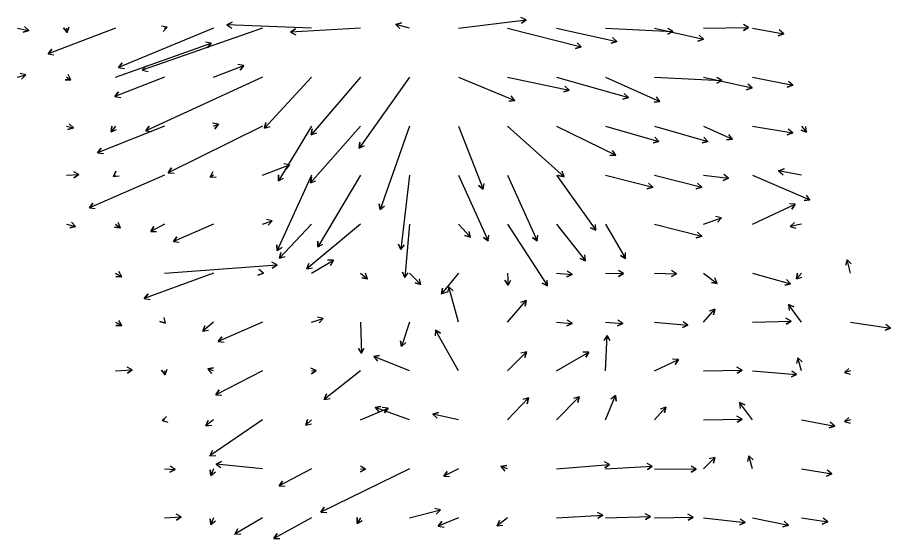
# Model space of a CAD drawing. Extents: x 954385 to 988206, y 1868364 to 1924553.
# Drawn here: x 986707 to 987598, y 1870948 to 1871480 of the extents above; entities that cross this region are included whole.
import ezdxf

# ---------------------------------------------------------------- set-up
doc = ezdxf.new("R2010")
doc.units = 0
doc.layers.add('Slopes', color=7, linetype='Continuous')

msp = doc.modelspace()

# ---------------------------------------------------------------- linework, layer by layer
at = {"layer": 'Slopes'}
for points in [[(986857.13, 1871468.93), (986859.8, 1871469.78), (986855.77, 1871465.34), (986859.8, 1871469.78), (986853.93, 1871471.05)], [(987007.13, 1871468.93), (986920.87, 1871472.14), (986926.17, 1871474.95), (986920.87, 1871472.14), (986925.95, 1871468.95)], [(987107.13, 1871468.93), (987093.04, 1871472.66), (987098.83, 1871474.23), (987093.04, 1871472.66), (987097.3, 1871468.43)], [(987157.13, 1871468.93), (987226.11, 1871477.44), (987221.32, 1871473.83), (987226.11, 1871477.44), (987220.59, 1871479.78)], [(987407.13, 1871468.93), (987452.94, 1871469.65), (987447.79, 1871466.57), (987452.94, 1871469.65), (987447.7, 1871472.57)], [(986707.13, 1871468.93), (986718.65, 1871466.47), (986712.94, 1871464.62), (986718.65, 1871466.47), (986714.19, 1871470.49)], [(986807.13, 1871468.93), (986738.45, 1871442.59), (986742.23, 1871447.25), (986738.45, 1871442.59), (986744.37, 1871441.65)], [(986757.13, 1871468.93), (986757.95, 1871464.59), (986754.04, 1871469.14), (986757.95, 1871464.59), (986759.93, 1871470.25)], [(986907.13, 1871468.93), (986810.29, 1871428.57), (986813.93, 1871433.34), (986810.29, 1871428.57), (986816.24, 1871427.8)], [(986957.13, 1871468.93), (986834.49, 1871425.89), (986838.4, 1871430.44), (986834.49, 1871425.89), (986840.39, 1871424.78)], [(987057.13, 1871468.93), (986985.8, 1871464.71), (986990.81, 1871468.01), (986985.8, 1871464.71), (986991.16, 1871462.02)], [(987207.13, 1871468.93), (987282.33, 1871449.7), (987276.55, 1871448.08), (987282.33, 1871449.7), (987278.04, 1871453.89)], [(987257.13, 1871468.93), (987318.57, 1871455.33), (987312.85, 1871453.52), (987318.57, 1871455.33), (987314.14, 1871459.38)], [(987307.13, 1871468.93), (987375.82, 1871465.39), (987370.48, 1871462.66), (987375.82, 1871465.39), (987370.79, 1871468.65)], [(987357.13, 1871468.93), (987407.1, 1871457.48), (987401.37, 1871455.72), (987407.1, 1871457.48), (987402.71, 1871461.57)], [(987457.13, 1871468.93), (987488.9, 1871463.2), (987483.26, 1871461.17), (987488.9, 1871463.2), (987484.32, 1871467.08)], [(986807.13, 1871418.93), (986904.85, 1871453.44), (986900.95, 1871448.88), (986904.85, 1871453.44), (986898.95, 1871454.53)], [(986907.13, 1871418.93), (986938.05, 1871430.81), (986934.27, 1871426.14), (986938.05, 1871430.81), (986932.12, 1871431.74)], [(986707.13, 1871418.93), (986715.56, 1871421.07), (986711.27, 1871416.89), (986715.56, 1871421.07), (986709.79, 1871422.7)], [(986757.13, 1871418.93), (986761.75, 1871416.19), (986755.75, 1871416.26), (986761.75, 1871416.19), (986758.81, 1871421.42)], [(986857.13, 1871418.93), (986806.6, 1871399.08), (986810.34, 1871403.78), (986806.6, 1871399.08), (986812.54, 1871398.19)], [(986957.13, 1871418.93), (986838.08, 1871363.9), (986841.53, 1871368.8), (986838.08, 1871363.9), (986844.05, 1871363.35)], [(987007.13, 1871418.93), (986959.15, 1871366.61), (986960.45, 1871372.47), (986959.15, 1871366.61), (986964.87, 1871368.42)], [(987057.13, 1871418.93), (987006.75, 1871360.05), (987007.85, 1871365.95), (987006.75, 1871360.05), (987012.41, 1871362.05)], [(987107.13, 1871418.93), (987055.79, 1871346.45), (987056.34, 1871352.42), (987055.79, 1871346.45), (987061.24, 1871348.96)], [(987157.13, 1871418.93), (987214.43, 1871395.12), (987208.48, 1871394.35), (987214.43, 1871395.12), (987210.78, 1871399.89)], [(987207.13, 1871418.93), (987270.07, 1871405.72), (987264.37, 1871403.85), (987270.07, 1871405.72), (987265.6, 1871409.73)], [(987257.13, 1871418.93), (987330.4, 1871397.97), (987324.57, 1871396.51), (987330.4, 1871397.97), (987326.22, 1871402.28)], [(987307.13, 1871418.93), (987362.55, 1871393.87), (987356.58, 1871393.27), (987362.55, 1871393.87), (987359.06, 1871398.74)], [(987357.13, 1871418.93), (987425.82, 1871415.39), (987420.48, 1871412.66), (987425.82, 1871415.39), (987420.79, 1871418.65)], [(987407.13, 1871418.93), (987456.68, 1871407.78), (987450.95, 1871405.99), (987456.68, 1871407.78), (987452.27, 1871411.84)], [(987457.13, 1871418.93), (987498.13, 1871410.57), (987492.44, 1871408.67), (987498.13, 1871410.57), (987493.64, 1871414.55)], [(986757.13, 1871368.93), (986764.37, 1871367.14), (986758.6, 1871365.47), (986764.37, 1871367.14), (986760.04, 1871371.3)], [(986857.13, 1871368.93), (986788.87, 1871341.76), (986792.59, 1871346.47), (986788.87, 1871341.76), (986794.81, 1871340.9)], [(986807.13, 1871368.93), (986802.81, 1871362.92), (986803.41, 1871368.89), (986802.81, 1871362.92), (986808.28, 1871365.39)], [(986957.13, 1871368.93), (986861.02, 1871321.12), (986864.34, 1871326.12), (986861.02, 1871321.12), (986867.01, 1871320.75)], [(986907.13, 1871368.93), (986912.17, 1871370.97), (986908.48, 1871366.24), (986912.17, 1871370.97), (986906.22, 1871371.8)], [(987007.13, 1871368.93), (986973.35, 1871313), (986973.47, 1871319), (986973.35, 1871313), (986978.6, 1871315.9)], [(987057.13, 1871368.93), (987005.94, 1871310.97), (987007.14, 1871316.85), (987005.94, 1871310.97), (987011.63, 1871312.87)], [(987107.13, 1871368.93), (987077.17, 1871283.71), (987076.07, 1871289.61), (987077.17, 1871283.71), (987081.73, 1871287.62)], [(987157.13, 1871368.93), (987182.28, 1871304.5), (987177.6, 1871308.25), (987182.28, 1871304.5), (987183.19, 1871310.43)], [(987207.13, 1871368.93), (987264.78, 1871317.27), (987258.91, 1871318.5), (987264.78, 1871317.27), (987262.91, 1871322.97)], [(987257.13, 1871368.93), (987317.45, 1871339.11), (987311.46, 1871338.73), (987317.45, 1871339.11), (987314.12, 1871344.11)], [(987307.13, 1871368.93), (987361.38, 1871353.26), (987355.55, 1871351.82), (987361.38, 1871353.26), (987357.22, 1871357.59)], [(987357.13, 1871368.93), (987411.38, 1871353.26), (987405.55, 1871351.82), (987411.38, 1871353.26), (987407.22, 1871357.59)], [(987407.13, 1871368.93), (987436.51, 1871355.46), (987430.53, 1871354.9), (987436.51, 1871355.46), (987433.03, 1871360.35)], [(987457.13, 1871368.93), (987498, 1871361.99), (987492.38, 1871359.9), (987498, 1871361.99), (987493.38, 1871365.82)], [(987507.13, 1871368.93), (987512.25, 1871362.66), (987506.64, 1871364.79), (987512.25, 1871362.66), (987511.28, 1871368.59)], [(986957.13, 1871318.93), (986984.68, 1871329.44), (986980.89, 1871324.78), (986984.68, 1871329.44), (986978.76, 1871330.39)], [(986757.13, 1871318.93), (986769.79, 1871319.4), (986764.71, 1871316.21), (986769.79, 1871319.4), (986764.48, 1871322.21)], [(986807.13, 1871318.93), (986805.05, 1871317.34), (986807.36, 1871322.88), (986805.05, 1871317.34), (986811, 1871318.11)], [(986907.13, 1871318.93), (986903.82, 1871316.74), (986906.5, 1871322.11), (986903.82, 1871316.74), (986909.81, 1871317.1)], [(987507.13, 1871318.93), (987483.69, 1871323.09), (987489.33, 1871325.14), (987483.69, 1871323.09), (987488.28, 1871319.23)], [(986857.13, 1871318.93), (986780.5, 1871285.3), (986784.05, 1871290.14), (986780.5, 1871285.3), (986786.46, 1871284.64)], [(987007.13, 1871318.93), (986972.15, 1871241.89), (986971.57, 1871247.86), (986972.15, 1871241.89), (986977.03, 1871245.38)], [(987057.13, 1871318.93), (987013.43, 1871245.49), (987013.51, 1871251.49), (987013.43, 1871245.49), (987018.67, 1871248.42)], [(987107.13, 1871318.93), (987098.35, 1871242.82), (987095.97, 1871248.32), (987098.35, 1871242.82), (987101.93, 1871247.63)], [(987157.13, 1871318.93), (987187.37, 1871251.72), (987182.5, 1871255.23), (987187.37, 1871251.72), (987187.97, 1871257.69)], [(987207.13, 1871318.93), (987237.37, 1871251.72), (987232.5, 1871255.23), (987237.37, 1871251.72), (987237.97, 1871257.69)], [(987257.13, 1871318.93), (987297.33, 1871262.54), (987291.87, 1871265.03), (987297.33, 1871262.54), (987296.76, 1871268.51)], [(987307.13, 1871318.93), (987355.27, 1871306.39), (987349.49, 1871304.8), (987355.27, 1871306.39), (987351, 1871310.6)], [(987357.13, 1871318.93), (987405.27, 1871306.39), (987399.49, 1871304.8), (987405.27, 1871306.39), (987401, 1871310.6)], [(987407.13, 1871318.93), (987432.68, 1871315.78), (987427.15, 1871313.44), (987432.68, 1871315.78), (987427.89, 1871319.39)], [(987457.13, 1871318.93), (987515.63, 1871293.63), (987509.67, 1871292.94), (987515.63, 1871293.63), (987512.05, 1871298.45)], [(987457.13, 1871268.93), (987500.65, 1871289.11), (987497.2, 1871284.2), (987500.65, 1871289.11), (987494.68, 1871289.65)], [(987407.13, 1871268.93), (987425.22, 1871275.36), (987421.33, 1871270.8), (987425.22, 1871275.36), (987419.32, 1871276.45)], [(986757.13, 1871268.93), (986766.39, 1871266.43), (986760.59, 1871264.89), (986766.39, 1871266.43), (986762.15, 1871270.68)], [(986807.13, 1871268.93), (986812.22, 1871265.06), (986806.27, 1871265.81), (986812.22, 1871265.06), (986809.9, 1871270.59)], [(986857.13, 1871268.93), (986843.08, 1871261.46), (986846.26, 1871266.55), (986843.08, 1871261.46), (986849.08, 1871261.25)], [(986907.13, 1871268.93), (986866.23, 1871250.99), (986869.79, 1871255.83), (986866.23, 1871250.99), (986872.2, 1871250.33)], [(986957.13, 1871268.93), (986966.96, 1871272.33), (986963.03, 1871267.8), (986966.96, 1871272.33), (986961.07, 1871273.47)], [(987007.13, 1871268.93), (986974.58, 1871234.04), (986975.93, 1871239.89), (986974.58, 1871234.04), (986980.32, 1871235.8)], [(987057.13, 1871268.93), (987002.22, 1871223.11), (987004.29, 1871228.75), (987002.22, 1871223.11), (987008.13, 1871224.14)], [(987107.13, 1871268.93), (987102.38, 1871214.28), (987099.84, 1871219.72), (987102.38, 1871214.28), (987105.82, 1871219.2)], [(987157.13, 1871268.93), (987169.4, 1871255.52), (987163.68, 1871257.33), (987169.4, 1871255.52), (987168.11, 1871261.38)], [(987207.13, 1871268.93), (987247.77, 1871205.7), (987242.43, 1871208.45), (987247.77, 1871205.7), (987247.48, 1871211.7)], [(987257.13, 1871268.93), (987286.74, 1871231.48), (987281.16, 1871233.69), (987286.74, 1871231.48), (987285.87, 1871237.41)], [(987307.13, 1871268.93), (987327.43, 1871233.73), (987322.24, 1871236.73), (987327.43, 1871233.73), (987327.43, 1871239.73)], [(987357.13, 1871268.93), (987405.27, 1871256.39), (987399.49, 1871254.8), (987405.27, 1871256.39), (987401, 1871260.6)], [(987507.13, 1871268.93), (987495.58, 1871266.34), (987499.99, 1871270.4), (987495.58, 1871266.34), (987501.3, 1871264.55)], [(987007.13, 1871218.93), (987029.58, 1871231.96), (987026.59, 1871226.76), (987029.58, 1871231.96), (987023.58, 1871231.95)], [(987557.13, 1871218.93), (987553.42, 1871232.48), (987557.69, 1871228.26), (987553.42, 1871232.48), (987551.9, 1871226.68)], [(986857.13, 1871218.93), (986972.03, 1871227.26), (986967.07, 1871223.89), (986972.03, 1871227.26), (986966.63, 1871229.88)], [(986957.13, 1871218.93), (986958.05, 1871218.76), (986952.4, 1871216.75), (986958.05, 1871218.76), (986953.48, 1871222.65)], [(986807.13, 1871218.93), (986813.48, 1871215.19), (986807.48, 1871215.24), (986813.48, 1871215.19), (986810.52, 1871220.42)], [(986907.13, 1871218.93), (986836.48, 1871193.07), (986840.33, 1871197.67), (986836.48, 1871193.07), (986842.39, 1871192.04)], [(987057.13, 1871218.93), (987064.34, 1871213.02), (987058.42, 1871213.99), (987064.34, 1871213.02), (987062.22, 1871218.63)], [(987107.13, 1871218.93), (987118.74, 1871207.33), (987112.95, 1871208.88), (987118.74, 1871207.33), (987117.19, 1871213.12)], [(987157.13, 1871218.93), (987139.89, 1871197.65), (987140.83, 1871203.58), (987139.89, 1871197.65), (987145.5, 1871199.8)], [(987207.13, 1871218.93), (987207.65, 1871206.41), (987204.44, 1871211.48), (987207.65, 1871206.41), (987210.43, 1871211.73)], [(987257.13, 1871218.93), (987272.92, 1871217.35), (987267.45, 1871214.88), (987272.92, 1871217.35), (987268.04, 1871220.85)], [(987307.13, 1871218.93), (987325.5, 1871218.3), (987320.21, 1871215.48), (987325.5, 1871218.3), (987320.41, 1871221.48)], [(987357.13, 1871218.93), (987379.6, 1871218.23), (987374.31, 1871215.39), (987379.6, 1871218.23), (987374.5, 1871221.39)], [(987407.13, 1871218.93), (987420.98, 1871208.33), (987415.03, 1871209.11), (987420.98, 1871208.33), (987418.67, 1871213.87)], [(987457.13, 1871218.93), (987495.75, 1871207.95), (987489.94, 1871206.49), (987495.75, 1871207.95), (987491.58, 1871212.26)], [(987507.13, 1871218.93), (987501.76, 1871212.92), (987502.99, 1871218.79), (987501.76, 1871212.92), (987507.46, 1871214.79)], [(987157.13, 1871168.93), (987147.31, 1871204.81), (987151.58, 1871200.59), (987147.31, 1871204.81), (987145.79, 1871199.01)], [(987207.13, 1871168.93), (987226.13, 1871190.97), (987225.01, 1871185.08), (987226.13, 1871190.97), (987220.46, 1871188.99)], [(987507.13, 1871168.93), (987493.73, 1871186.72), (987499.26, 1871184.37), (987493.73, 1871186.72), (987494.46, 1871180.76)], [(987407.13, 1871168.93), (987418.47, 1871181.99), (987417.33, 1871176.1), (987418.47, 1871181.99), (987412.8, 1871180.03)], [(986807.13, 1871168.93), (986813.63, 1871165.22), (986807.63, 1871165.19), (986813.63, 1871165.22), (986810.6, 1871170.4)], [(986857.13, 1871168.93), (986858.28, 1871167.78), (986852.48, 1871169.33), (986858.28, 1871167.78), (986856.72, 1871173.57)], [(986907.13, 1871168.93), (986896.15, 1871159.5), (986898.14, 1871165.16), (986896.15, 1871159.5), (986902.05, 1871160.61)], [(986957.13, 1871168.93), (986911.97, 1871149.12), (986915.52, 1871153.95), (986911.97, 1871149.12), (986917.93, 1871148.46)], [(987007.13, 1871168.93), (987019.02, 1871172.39), (987014.87, 1871168.06), (987019.02, 1871172.39), (987013.19, 1871173.82)], [(987057.13, 1871168.93), (987058.15, 1871136.95), (987054.99, 1871142.05), (987058.15, 1871136.95), (987060.98, 1871142.24)], [(987107.13, 1871168.93), (987099.03, 1871143.86), (987097.77, 1871149.72), (987099.03, 1871143.86), (987103.48, 1871147.88)], [(987257.13, 1871168.93), (987272.92, 1871167.35), (987267.45, 1871164.88), (987272.92, 1871167.35), (987268.04, 1871170.85)], [(987307.13, 1871168.93), (987324.62, 1871167.46), (987319.19, 1871164.91), (987324.62, 1871167.46), (987319.69, 1871170.89)], [(987357.13, 1871168.93), (987391.07, 1871165.72), (987385.61, 1871163.22), (987391.07, 1871165.72), (987386.18, 1871169.19)], [(987457.13, 1871168.93), (987496.44, 1871169.82), (987491.31, 1871166.71), (987496.44, 1871169.82), (987491.17, 1871172.7)], [(987557.13, 1871168.93), (987597.83, 1871162.63), (987592.24, 1871160.46), (987597.83, 1871162.63), (987593.16, 1871166.39)], [(987157.13, 1871118.93), (987133.44, 1871160.68), (987138.62, 1871157.64), (987133.44, 1871160.68), (987133.4, 1871154.68)], [(987307.13, 1871118.93), (987308.61, 1871155.26), (987311.4, 1871149.95), (987308.61, 1871155.26), (987305.4, 1871150.19)], [(987107.13, 1871118.93), (987070.67, 1871133.81), (987076.61, 1871134.62), (987070.67, 1871133.81), (987074.35, 1871129.07)], [(987207.13, 1871118.93), (987226.32, 1871138.59), (987224.83, 1871132.78), (987226.32, 1871138.59), (987220.54, 1871136.97)], [(987257.13, 1871118.93), (987290.04, 1871138.13), (987287.07, 1871132.92), (987290.04, 1871138.13), (987284.04, 1871138.11)], [(987507.13, 1871118.93), (987503.42, 1871132.48), (987507.69, 1871128.26), (987503.42, 1871132.48), (987501.9, 1871126.68)], [(987357.13, 1871118.93), (987381.49, 1871130.53), (987378.09, 1871125.59), (987381.49, 1871130.53), (987375.5, 1871131)], [(986807.13, 1871118.93), (986824.31, 1871120.16), (986819.34, 1871116.79), (986824.31, 1871120.16), (986818.91, 1871122.78)], [(986857.13, 1871118.93), (986857.9, 1871115.17), (986853.92, 1871119.66), (986857.9, 1871115.17), (986859.8, 1871120.86)], [(986907.13, 1871118.93), (986901.21, 1871121.18), (986907.13, 1871122.14), (986901.21, 1871121.18), (986905, 1871116.53)], [(986957.13, 1871118.93), (986909.62, 1871094.61), (986912.87, 1871099.65), (986909.62, 1871094.61), (986915.61, 1871094.31)], [(987007.13, 1871118.93), (987011.82, 1871119.48), (987007.01, 1871115.89), (987011.82, 1871119.48), (987006.3, 1871121.85)], [(987057.13, 1871118.93), (987020.08, 1871089.93), (987022.32, 1871095.5), (987020.08, 1871089.93), (987026.02, 1871090.77)], [(987407.13, 1871118.93), (987446.44, 1871119.82), (987441.31, 1871116.71), (987446.44, 1871119.82), (987441.17, 1871122.7)], [(987457.13, 1871118.93), (987502.05, 1871115.43), (987496.64, 1871112.84), (987502.05, 1871115.43), (987497.1, 1871118.83)], [(987557.13, 1871118.93), (987550.77, 1871117.45), (987555.16, 1871121.55), (987550.77, 1871117.45), (987556.52, 1871115.71)], [(987207.13, 1871068.93), (987228.55, 1871091.4), (987227.14, 1871085.57), (987228.55, 1871091.4), (987222.79, 1871089.71)], [(987257.13, 1871068.93), (987280.2, 1871092.57), (987278.72, 1871086.76), (987280.2, 1871092.57), (987274.42, 1871090.95)], [(987307.13, 1871068.93), (987317.19, 1871093.91), (987318.03, 1871087.97), (987317.19, 1871093.91), (987312.46, 1871090.21)], [(987057.13, 1871068.93), (987085.29, 1871080.84), (987081.67, 1871076.05), (987085.29, 1871080.84), (987079.33, 1871081.58)], [(987107.13, 1871068.93), (987071.9, 1871081.78), (987077.81, 1871082.81), (987071.9, 1871081.78), (987075.76, 1871077.18)], [(987357.13, 1871068.93), (987368.47, 1871081.99), (987367.33, 1871076.1), (987368.47, 1871081.99), (987362.8, 1871080.03)], [(987457.13, 1871068.93), (987443.73, 1871086.72), (987449.26, 1871084.37), (987443.73, 1871086.72), (987444.46, 1871080.76)], [(986857.13, 1871068.93), (986854.81, 1871068.44), (986859.28, 1871072.44), (986854.81, 1871068.44), (986860.51, 1871066.57)], [(987157.13, 1871068.93), (987131.05, 1871074.92), (987136.78, 1871076.68), (987131.05, 1871074.92), (987135.44, 1871070.83)], [(987407.13, 1871068.93), (987446.44, 1871069.82), (987441.31, 1871066.71), (987446.44, 1871069.82), (987441.17, 1871072.7)], [(987557.13, 1871068.93), (987550.77, 1871067.45), (987555.16, 1871071.55), (987550.77, 1871067.45), (987556.52, 1871065.71)], [(986907.13, 1871068.93), (986899.46, 1871062.82), (986901.66, 1871068.41), (986899.46, 1871062.82), (986905.4, 1871063.71)], [(986957.13, 1871068.93), (986903.39, 1871032.22), (986905.99, 1871037.63), (986903.39, 1871032.22), (986909.38, 1871032.67)], [(987007.13, 1871068.93), (987001.31, 1871063.64), (987003.14, 1871069.36), (987001.31, 1871063.64), (987007.18, 1871064.92)], [(987507.13, 1871068.93), (987540.86, 1871062.77), (987535.21, 1871060.75), (987540.86, 1871062.77), (987536.29, 1871066.65)], [(986957.13, 1871018.93), (986909.84, 1871023.96), (986915.32, 1871026.4), (986909.84, 1871023.96), (986914.69, 1871020.43)], [(987257.13, 1871018.93), (987311.29, 1871023.61), (987306.37, 1871020.18), (987311.29, 1871023.61), (987305.85, 1871026.16)], [(987407.13, 1871018.93), (987418.63, 1871030.74), (987417.16, 1871024.92), (987418.63, 1871030.74), (987412.86, 1871029.11)], [(987457.13, 1871018.93), (987453.42, 1871032.48), (987457.69, 1871028.26), (987453.42, 1871032.48), (987451.9, 1871026.68)], [(986857.13, 1871018.93), (986867.85, 1871018.39), (986862.51, 1871015.66), (986867.85, 1871018.39), (986862.81, 1871021.65)], [(986907.13, 1871018.93), (986904.37, 1871012.21), (986903.57, 1871018.16), (986904.37, 1871012.21), (986909.12, 1871015.87)], [(987007.13, 1871018.93), (986974.2, 1871001.55), (986977.39, 1871006.62), (986974.2, 1871001.55), (986980.19, 1871001.32)], [(987107.13, 1871018.93), (987016.73, 1870974.9), (987020.09, 1870979.87), (987016.73, 1870974.9), (987022.72, 1870974.48)], [(987057.13, 1871018.93), (987062.32, 1871018.77), (987057.04, 1871015.93), (987062.32, 1871018.77), (987057.22, 1871021.93)], [(987157.13, 1871018.93), (987142.06, 1871011.48), (987145.39, 1871016.47), (987142.06, 1871011.48), (987148.04, 1871011.09)], [(987207.13, 1871018.93), (987200.43, 1871021.48), (987206.36, 1871022.43), (987200.43, 1871021.48), (987204.22, 1871016.82)], [(987307.13, 1871018.93), (987354.76, 1871021.69), (987349.75, 1871018.4), (987354.76, 1871021.69), (987349.4, 1871024.39)], [(987357.13, 1871018.93), (987399.59, 1871018.64), (987394.37, 1871015.67), (987399.59, 1871018.64), (987394.41, 1871021.67)], [(987507.13, 1871018.93), (987537.99, 1871013.8), (987532.37, 1871011.69), (987537.99, 1871013.8), (987533.35, 1871017.61)], [(986857.13, 1870968.93), (986874.31, 1870970.16), (986869.34, 1870966.79), (986874.31, 1870970.16), (986868.91, 1870972.78)], [(987107.13, 1870968.93), (987138.64, 1870977.09), (987134.36, 1870972.88), (987138.64, 1870977.09), (987132.86, 1870978.69)], [(987257.13, 1870968.93), (987304.34, 1870971.92), (987299.34, 1870968.59), (987304.34, 1870971.92), (987298.96, 1870974.58)], [(987307.13, 1870968.93), (987352.81, 1870970.36), (987347.71, 1870967.2), (987352.81, 1870970.36), (987347.52, 1870973.19)], [(987357.13, 1870968.93), (987396.44, 1870969.82), (987391.31, 1870966.71), (987396.44, 1870969.82), (987391.17, 1870972.7)], [(986907.13, 1870968.93), (986904.37, 1870962.21), (986903.57, 1870968.16), (986904.37, 1870962.21), (986909.12, 1870965.87)], [(986957.13, 1870968.93), (986928.89, 1870952.54), (986931.88, 1870957.74), (986928.89, 1870952.54), (986934.89, 1870952.55)], [(987007.13, 1870968.93), (986968.82, 1870948.05), (986971.95, 1870953.17), (986968.82, 1870948.05), (986974.82, 1870947.9)], [(987057.13, 1870968.93), (987053.61, 1870963.39), (987053.86, 1870969.38), (987053.61, 1870963.39), (987058.93, 1870966.16)], [(987157.13, 1870968.93), (987136.37, 1870960.51), (987140.06, 1870965.24), (987136.37, 1870960.51), (987142.32, 1870959.68)], [(987207.13, 1870968.93), (987196.49, 1870960.75), (987198.79, 1870966.3), (987196.49, 1870960.75), (987202.44, 1870961.54)], [(987407.13, 1870968.93), (987449.43, 1870964.26), (987443.93, 1870961.85), (987449.43, 1870964.26), (987444.59, 1870967.81)], [(987457.13, 1870968.93), (987493.75, 1870961.63), (987488.07, 1870959.7), (987493.75, 1870961.63), (987489.24, 1870965.58)], [(987507.13, 1870968.93), (987533.71, 1870964.91), (987528.13, 1870962.72), (987533.71, 1870964.91), (987529.02, 1870968.66)]]:
    msp.add_lwpolyline(points, dxfattribs=at)

doc.saveas('drawing.dxf')
